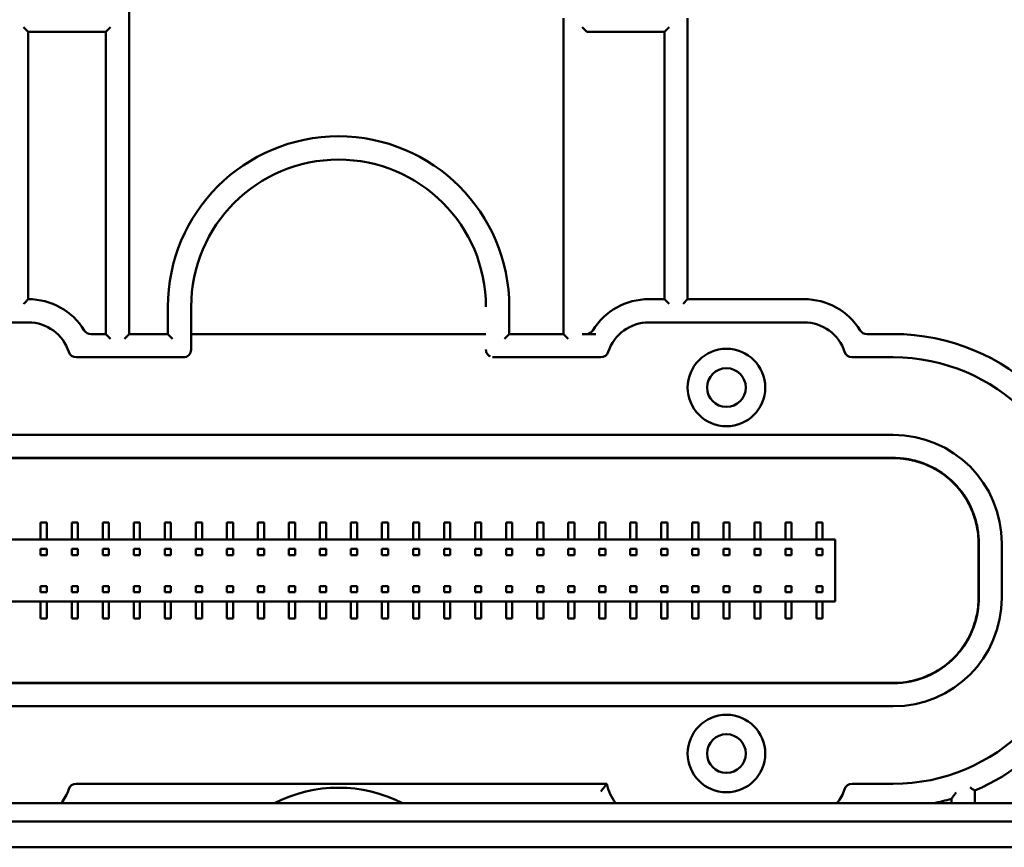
# Model space of a CAD drawing. Header units: millimetres. Extents: x 0 to 14369, y -869 to 2970.
# Tile 344 of 656: x 2019 to 2082, y 898 to 951. Entities that reach past the tile are written whole.
import ezdxf

# ---------------------------------------------------------------- set-up
doc = ezdxf.new("R2010")
doc.units = ezdxf.units.MM
doc.header["$LTSCALE"] = 10
doc.layers.add('Sichtbar (ISO)', color=7, linetype='Continuous', lineweight=50)

msp = doc.modelspace()

# ---------------------------------------------------------------- linework, layer by layer
at = {"layer": 'Sichtbar (ISO)'}
for p, q in [((2026.018, 931.135), (2026.018, 953.574)), ((2026.018, 953.574), (2026.018, 931.135)), ((2054.018, 951.503), (2054.018, 931.135)), ((2054.018, 931.135), (2054.018, 951.503)), ((2062.018, 933.385), (2062.018, 951.503)), ((2062.018, 951.503), (2062.018, 933.385)), ((2019.218, 950.924), (2019.518, 950.624)), ((2019.518, 933.385), (2019.518, 950.624)), ((2019.518, 950.624), (2019.518, 933.385)), ((2019.518, 950.624), (2024.518, 950.624)), ((2024.518, 950.624), (2024.818, 950.924)), ((2024.518, 950.624), (2024.518, 931.135)), ((2024.518, 931.135), (2024.518, 950.624)), ((2055.218, 950.924), (2055.518, 950.624)), ((2055.518, 950.624), (2060.518, 950.624)), ((2060.518, 950.624), (2060.818, 950.924)), ((2060.518, 950.624), (2060.518, 933.385)), ((2060.518, 933.385), (2060.518, 950.624)), ((2028.518, 932.885), (2028.518, 931.135)), ((2028.518, 931.135), (2028.518, 932.885)), ((2030.018, 930.135), (2030.018, 932.885)), ((2030.018, 932.885), (2030.018, 930.135)), ((2050.518, 931.135), (2050.518, 932.885)), ((2050.518, 932.885), (2050.518, 931.135)), ((2060.518, 933.385), (2059.518, 933.385)), ((2059.518, 933.385), (2060.518, 933.385)), ((2060.818, 933.085), (2060.518, 933.385)), ((2060.518, 933.385), (2060.818, 933.085)), ((2061.718, 933.085), (2062.018, 933.385)), ((2062.018, 933.385), (2061.718, 933.085)), ((2069.518, 933.385), (2062.018, 933.385)), ((2062.018, 933.385), (2069.518, 933.385)), ((2009.518, 931.885), (2019.518, 931.885)), ((2019.518, 931.885), (2009.518, 931.885)), ((2059.518, 931.885), (2069.518, 931.885)), ((2069.518, 931.885), (2059.518, 931.885)), ((2024.518, 931.135), (2023.557, 931.135)), ((2023.557, 931.135), (2024.518, 931.135)), ((2024.818, 930.835), (2024.518, 931.135)), ((2024.518, 931.135), (2024.818, 930.835)), ((2025.718, 930.835), (2026.018, 931.135)), ((2026.018, 931.135), (2025.718, 930.835)), ((2028.518, 931.135), (2026.018, 931.135)), ((2026.018, 931.135), (2028.518, 931.135)), ((2028.818, 930.835), (2028.518, 931.135)), ((2028.518, 931.135), (2028.818, 930.835)), ((2049.018, 931.135), (2030.018, 931.135)), ((2030.018, 931.135), (2049.018, 931.135)), ((2050.218, 930.835), (2050.518, 931.135)), ((2050.518, 931.135), (2050.218, 930.835)), ((2054.018, 931.135), (2050.518, 931.135)), ((2050.518, 931.135), (2054.018, 931.135)), ((2054.318, 930.835), (2054.018, 931.135)), ((2054.018, 931.135), (2054.318, 930.835)), ((2055.218, 931.135), (2056.103, 931.135)), ((2056.103, 931.135), (2055.218, 931.135)), ((2075.268, 931.135), (2073.557, 931.135)), ((2073.557, 931.135), (2075.268, 931.135)), ((2022.61, 929.635), (2029.518, 929.635)), ((2029.518, 929.635), (2022.61, 929.635)), ((2049.518, 929.635), (2056.425, 929.635)), ((2056.425, 929.635), (2049.518, 929.635)), ((2072.61, 929.635), (2075.268, 929.635)), ((2075.268, 929.635), (2072.61, 929.635)), ((2075.268, 924.635), (2003.767, 924.635)), ((2003.767, 924.635), (2075.268, 924.635)), ((2075.279, 923.147), (2003.756, 923.147)), ((2003.757, 923.147), (2075.279, 923.147)), ((2003.767, 923.135), (2075.268, 923.135)), ((2075.268, 923.135), (2003.767, 923.135)), ((2020.318, 918.985), (2020.718, 918.985)), ((2020.318, 917.885), (2020.318, 918.985)), ((2020.718, 918.985), (2020.718, 917.885)), ((2022.318, 918.985), (2022.718, 918.985)), ((2022.318, 917.885), (2022.318, 918.985)), ((2022.718, 918.985), (2022.718, 917.885)), ((2024.318, 918.985), (2024.718, 918.985)), ((2024.318, 917.885), (2024.318, 918.985)), ((2024.718, 918.985), (2024.718, 917.885)), ((2026.318, 918.985), (2026.718, 918.985)), ((2026.318, 917.885), (2026.318, 918.985)), ((2026.718, 918.985), (2026.718, 917.885)), ((2028.318, 918.985), (2028.718, 918.985)), ((2028.318, 917.885), (2028.318, 918.985)), ((2028.718, 918.985), (2028.718, 917.885)), ((2030.318, 918.985), (2030.718, 918.985)), ((2030.318, 917.885), (2030.318, 918.985)), ((2030.718, 918.985), (2030.718, 917.885)), ((2032.318, 918.985), (2032.718, 918.985)), ((2032.318, 917.885), (2032.318, 918.985)), ((2032.718, 918.985), (2032.718, 917.885)), ((2034.318, 918.985), (2034.718, 918.985)), ((2034.318, 917.885), (2034.318, 918.985)), ((2034.718, 918.985), (2034.718, 917.885)), ((2036.318, 918.985), (2036.718, 918.985)), ((2036.318, 917.885), (2036.318, 918.985)), ((2036.718, 918.985), (2036.718, 917.885)), ((2038.318, 918.985), (2038.718, 918.985)), ((2038.318, 917.885), (2038.318, 918.985)), ((2038.718, 918.985), (2038.718, 917.885)), ((2040.318, 918.985), (2040.718, 918.985)), ((2040.318, 917.885), (2040.318, 918.985)), ((2040.718, 918.985), (2040.718, 917.885)), ((2042.318, 918.985), (2042.718, 918.985)), ((2042.318, 917.885), (2042.318, 918.985)), ((2042.718, 918.985), (2042.718, 917.885)), ((2044.318, 918.985), (2044.718, 918.985)), ((2044.318, 917.885), (2044.318, 918.985)), ((2044.718, 918.985), (2044.718, 917.885)), ((2046.318, 918.985), (2046.718, 918.985)), ((2046.318, 917.885), (2046.318, 918.985)), ((2046.718, 918.985), (2046.718, 917.885)), ((2048.318, 918.985), (2048.718, 918.985)), ((2048.318, 917.885), (2048.318, 918.985)), ((2048.718, 918.985), (2048.718, 917.885)), ((2050.318, 918.985), (2050.718, 918.985)), ((2050.318, 917.885), (2050.318, 918.985)), ((2050.718, 918.985), (2050.718, 917.885)), ((2052.318, 918.985), (2052.718, 918.985)), ((2052.318, 917.885), (2052.318, 918.985)), ((2052.718, 918.985), (2052.718, 917.885)), ((2054.318, 918.985), (2054.718, 918.985)), ((2054.318, 917.885), (2054.318, 918.985)), ((2054.718, 918.985), (2054.718, 917.885)), ((2056.318, 918.985), (2056.718, 918.985)), ((2056.318, 917.885), (2056.318, 918.985)), ((2056.718, 918.985), (2056.718, 917.885)), ((2058.318, 918.985), (2058.718, 918.985)), ((2058.318, 917.885), (2058.318, 918.985)), ((2058.718, 918.985), (2058.718, 917.885)), ((2060.318, 918.985), (2060.718, 918.985)), ((2060.318, 917.885), (2060.318, 918.985)), ((2060.718, 918.985), (2060.718, 917.885)), ((2062.318, 918.985), (2062.718, 918.985)), ((2062.318, 917.885), (2062.318, 918.985)), ((2062.718, 918.985), (2062.718, 917.885)), ((2064.318, 918.985), (2064.718, 918.985)), ((2064.318, 917.885), (2064.318, 918.985)), ((2064.718, 918.985), (2064.718, 917.885)), ((2066.318, 918.985), (2066.718, 918.985)), ((2066.318, 917.885), (2066.318, 918.985)), ((2066.718, 918.985), (2066.718, 917.885)), ((2068.318, 918.985), (2068.718, 918.985)), ((2068.318, 917.885), (2068.318, 918.985)), ((2068.718, 918.985), (2068.718, 917.885)), ((2070.318, 918.985), (2070.718, 918.985)), ((2070.318, 917.885), (2070.318, 918.985)), ((2070.718, 918.985), (2070.718, 917.885)), ((2071.518, 917.885), (2007.518, 917.885)), ((2071.518, 913.885), (2071.518, 917.885)), ((2080.768, 914.134), (2080.768, 917.635)), ((2080.768, 917.635), (2080.768, 914.134)), ((2080.78, 917.647), (2080.78, 914.122)), ((2082.267, 914.134), (2082.267, 917.636)), ((2082.267, 917.636), (2082.267, 914.134)), ((2020.718, 917.282), (2020.318, 917.282)), ((2020.318, 917.282), (2020.318, 916.882)), ((2020.718, 916.882), (2020.718, 917.282)), ((2022.718, 917.282), (2022.318, 917.282)), ((2022.318, 917.282), (2022.318, 916.882)), ((2022.718, 916.882), (2022.718, 917.282)), ((2024.718, 917.282), (2024.318, 917.282)), ((2024.318, 917.282), (2024.318, 916.882)), ((2024.718, 916.882), (2024.718, 917.282)), ((2026.718, 917.282), (2026.318, 917.282)), ((2026.318, 917.282), (2026.318, 916.882)), ((2026.718, 916.882), (2026.718, 917.282)), ((2028.718, 917.282), (2028.318, 917.282)), ((2028.318, 917.282), (2028.318, 916.882)), ((2028.718, 916.882), (2028.718, 917.282)), ((2030.718, 917.282), (2030.318, 917.282)), ((2030.318, 917.282), (2030.318, 916.882)), ((2030.718, 916.882), (2030.718, 917.282)), ((2032.718, 917.282), (2032.318, 917.282)), ((2032.318, 917.282), (2032.318, 916.882)), ((2032.718, 916.882), (2032.718, 917.282)), ((2034.718, 917.282), (2034.318, 917.282)), ((2034.318, 917.282), (2034.318, 916.882)), ((2034.718, 916.882), (2034.718, 917.282)), ((2036.718, 917.282), (2036.318, 917.282)), ((2036.318, 917.282), (2036.318, 916.882)), ((2036.718, 916.882), (2036.718, 917.282)), ((2038.718, 917.282), (2038.318, 917.282)), ((2038.318, 917.282), (2038.318, 916.882)), ((2038.718, 916.882), (2038.718, 917.282)), ((2040.718, 917.282), (2040.318, 917.282)), ((2040.318, 917.282), (2040.318, 916.882)), ((2040.718, 916.882), (2040.718, 917.282)), ((2042.718, 917.282), (2042.318, 917.282)), ((2042.318, 917.282), (2042.318, 916.882)), ((2042.718, 916.882), (2042.718, 917.282)), ((2044.718, 917.282), (2044.318, 917.282)), ((2044.318, 917.282), (2044.318, 916.882)), ((2044.718, 916.882), (2044.718, 917.282)), ((2046.718, 917.282), (2046.318, 917.282)), ((2046.318, 917.282), (2046.318, 916.882)), ((2046.718, 916.882), (2046.718, 917.282)), ((2048.718, 917.282), (2048.318, 917.282)), ((2048.318, 917.282), (2048.318, 916.882)), ((2048.718, 916.882), (2048.718, 917.282)), ((2050.718, 917.282), (2050.318, 917.282)), ((2050.318, 917.282), (2050.318, 916.882)), ((2050.718, 916.882), (2050.718, 917.282)), ((2052.718, 917.282), (2052.318, 917.282)), ((2052.318, 917.282), (2052.318, 916.882)), ((2052.718, 916.882), (2052.718, 917.282)), ((2054.718, 917.282), (2054.318, 917.282)), ((2054.318, 917.282), (2054.318, 916.882)), ((2054.718, 916.882), (2054.718, 917.282)), ((2056.718, 917.282), (2056.318, 917.282)), ((2056.318, 917.282), (2056.318, 916.882)), ((2056.718, 916.882), (2056.718, 917.282)), ((2058.718, 917.282), (2058.318, 917.282)), ((2058.318, 917.282), (2058.318, 916.882)), ((2058.718, 916.882), (2058.718, 917.282)), ((2060.718, 917.282), (2060.318, 917.282)), ((2060.318, 917.282), (2060.318, 916.882)), ((2060.318, 917.282), (2060.718, 917.282)), ((2060.318, 916.882), (2060.318, 917.282)), ((2060.718, 916.882), (2060.718, 917.282)), ((2060.718, 917.282), (2060.718, 916.882)), ((2062.318, 917.282), (2062.718, 917.282)), ((2062.318, 916.882), (2062.318, 917.282)), ((2062.718, 917.282), (2062.718, 916.882)), ((2064.318, 917.282), (2064.718, 917.282)), ((2064.318, 916.882), (2064.318, 917.282)), ((2064.718, 917.282), (2064.718, 916.882)), ((2066.318, 917.282), (2066.718, 917.282)), ((2066.318, 916.882), (2066.318, 917.282)), ((2066.718, 917.282), (2066.718, 916.882)), ((2068.318, 917.282), (2068.718, 917.282)), ((2068.318, 916.882), (2068.318, 917.282)), ((2068.318, 917.282), (2068.718, 917.282)), ((2068.318, 916.882), (2068.318, 917.282)), ((2068.718, 917.282), (2068.718, 916.882)), ((2068.718, 917.282), (2068.718, 916.882)), ((2070.318, 917.282), (2070.718, 917.282)), ((2070.318, 916.882), (2070.318, 917.282)), ((2070.318, 917.282), (2070.718, 917.282)), ((2070.318, 916.882), (2070.318, 917.282)), ((2070.718, 917.282), (2070.718, 916.882)), ((2070.718, 917.282), (2070.718, 916.882)), ((2020.318, 916.882), (2020.718, 916.882)), ((2022.318, 916.882), (2022.718, 916.882)), ((2024.318, 916.882), (2024.718, 916.882)), ((2026.318, 916.882), (2026.718, 916.882)), ((2028.318, 916.882), (2028.718, 916.882)), ((2030.318, 916.882), (2030.718, 916.882)), ((2032.318, 916.882), (2032.718, 916.882)), ((2034.318, 916.882), (2034.718, 916.882)), ((2036.318, 916.882), (2036.718, 916.882)), ((2038.318, 916.882), (2038.718, 916.882)), ((2040.318, 916.882), (2040.718, 916.882)), ((2042.318, 916.882), (2042.718, 916.882)), ((2044.318, 916.882), (2044.718, 916.882)), ((2046.318, 916.882), (2046.718, 916.882)), ((2048.318, 916.882), (2048.718, 916.882)), ((2050.318, 916.882), (2050.718, 916.882)), ((2052.318, 916.882), (2052.718, 916.882)), ((2054.318, 916.882), (2054.718, 916.882)), ((2056.318, 916.882), (2056.718, 916.882)), ((2058.318, 916.882), (2058.718, 916.882)), ((2060.318, 916.882), (2060.718, 916.882)), ((2060.718, 916.882), (2060.318, 916.882)), ((2062.718, 916.882), (2062.318, 916.882)), ((2064.718, 916.882), (2064.318, 916.882)), ((2066.718, 916.882), (2066.318, 916.882)), ((2068.718, 916.882), (2068.318, 916.882)), ((2068.718, 916.882), (2068.318, 916.882)), ((2070.718, 916.882), (2070.318, 916.882)), ((2070.718, 916.882), (2070.318, 916.882)), ((2020.318, 914.887), (2020.318, 914.487)), ((2020.718, 914.887), (2020.318, 914.887)), ((2020.318, 914.487), (2020.718, 914.487)), ((2020.718, 914.487), (2020.718, 914.887)), ((2022.318, 914.887), (2022.318, 914.487)), ((2022.718, 914.887), (2022.318, 914.887)), ((2022.318, 914.487), (2022.718, 914.487)), ((2022.718, 914.487), (2022.718, 914.887)), ((2024.318, 914.887), (2024.318, 914.487)), ((2024.718, 914.887), (2024.318, 914.887)), ((2024.318, 914.487), (2024.718, 914.487)), ((2024.718, 914.487), (2024.718, 914.887)), ((2026.318, 914.887), (2026.318, 914.487)), ((2026.718, 914.887), (2026.318, 914.887)), ((2026.318, 914.487), (2026.718, 914.487)), ((2026.718, 914.487), (2026.718, 914.887)), ((2028.318, 914.887), (2028.318, 914.487)), ((2028.718, 914.887), (2028.318, 914.887)), ((2028.318, 914.487), (2028.718, 914.487)), ((2028.718, 914.487), (2028.718, 914.887)), ((2030.318, 914.887), (2030.318, 914.487)), ((2030.718, 914.887), (2030.318, 914.887)), ((2030.318, 914.487), (2030.718, 914.487)), ((2030.718, 914.487), (2030.718, 914.887)), ((2032.318, 914.887), (2032.318, 914.487)), ((2032.718, 914.887), (2032.318, 914.887)), ((2032.318, 914.487), (2032.718, 914.487)), ((2032.718, 914.487), (2032.718, 914.887)), ((2034.318, 914.887), (2034.318, 914.487)), ((2034.718, 914.887), (2034.318, 914.887)), ((2034.318, 914.487), (2034.718, 914.487)), ((2034.718, 914.487), (2034.718, 914.887)), ((2036.318, 914.887), (2036.318, 914.487)), ((2036.718, 914.887), (2036.318, 914.887)), ((2036.318, 914.487), (2036.718, 914.487)), ((2036.718, 914.487), (2036.718, 914.887)), ((2038.318, 914.887), (2038.318, 914.487)), ((2038.718, 914.887), (2038.318, 914.887)), ((2038.318, 914.487), (2038.718, 914.487)), ((2038.718, 914.487), (2038.718, 914.887)), ((2040.318, 914.887), (2040.318, 914.487)), ((2040.718, 914.887), (2040.318, 914.887)), ((2040.318, 914.487), (2040.718, 914.487)), ((2040.718, 914.487), (2040.718, 914.887)), ((2042.318, 914.887), (2042.318, 914.487)), ((2042.718, 914.887), (2042.318, 914.887)), ((2042.318, 914.487), (2042.718, 914.487)), ((2042.718, 914.487), (2042.718, 914.887)), ((2044.318, 914.887), (2044.318, 914.487)), ((2044.718, 914.887), (2044.318, 914.887)), ((2044.318, 914.487), (2044.718, 914.487)), ((2044.718, 914.487), (2044.718, 914.887)), ((2046.318, 914.887), (2046.318, 914.487)), ((2046.718, 914.887), (2046.318, 914.887)), ((2046.318, 914.487), (2046.718, 914.487)), ((2046.718, 914.487), (2046.718, 914.887)), ((2048.318, 914.887), (2048.318, 914.487)), ((2048.718, 914.887), (2048.318, 914.887)), ((2048.318, 914.487), (2048.718, 914.487)), ((2048.718, 914.487), (2048.718, 914.887)), ((2050.318, 914.887), (2050.318, 914.487)), ((2050.718, 914.887), (2050.318, 914.887)), ((2050.318, 914.487), (2050.718, 914.487)), ((2050.718, 914.487), (2050.718, 914.887)), ((2052.318, 914.887), (2052.318, 914.487)), ((2052.718, 914.887), (2052.318, 914.887)), ((2052.318, 914.487), (2052.718, 914.487)), ((2052.718, 914.487), (2052.718, 914.887)), ((2054.318, 914.887), (2054.318, 914.487)), ((2054.718, 914.887), (2054.318, 914.887)), ((2054.318, 914.487), (2054.718, 914.487)), ((2054.718, 914.487), (2054.718, 914.887)), ((2056.318, 914.887), (2056.318, 914.487)), ((2056.718, 914.887), (2056.318, 914.887)), ((2056.318, 914.487), (2056.718, 914.487)), ((2056.718, 914.487), (2056.718, 914.887)), ((2058.318, 914.887), (2058.318, 914.487)), ((2058.718, 914.887), (2058.318, 914.887)), ((2058.318, 914.487), (2058.718, 914.487)), ((2058.718, 914.487), (2058.718, 914.887)), ((2060.318, 914.887), (2060.318, 914.487)), ((2060.718, 914.887), (2060.318, 914.887)), ((2060.318, 914.487), (2060.318, 914.887)), ((2060.318, 914.887), (2060.718, 914.887)), ((2060.318, 914.487), (2060.718, 914.487)), ((2060.718, 914.487), (2060.318, 914.487)), ((2060.718, 914.487), (2060.718, 914.887)), ((2060.718, 914.887), (2060.718, 914.487)), ((2062.318, 914.487), (2062.318, 914.887)), ((2062.318, 914.887), (2062.718, 914.887)), ((2062.718, 914.487), (2062.318, 914.487)), ((2062.718, 914.887), (2062.718, 914.487)), ((2064.318, 914.487), (2064.318, 914.887)), ((2064.318, 914.887), (2064.718, 914.887)), ((2064.718, 914.487), (2064.318, 914.487)), ((2064.718, 914.887), (2064.718, 914.487)), ((2066.318, 914.487), (2066.318, 914.887)), ((2066.318, 914.887), (2066.718, 914.887)), ((2066.718, 914.487), (2066.318, 914.487)), ((2066.718, 914.887), (2066.718, 914.487)), ((2068.318, 914.487), (2068.318, 914.887)), ((2068.318, 914.887), (2068.718, 914.887)), ((2068.318, 914.487), (2068.318, 914.887)), ((2068.318, 914.887), (2068.718, 914.887)), ((2068.718, 914.487), (2068.318, 914.487)), ((2068.718, 914.487), (2068.318, 914.487)), ((2068.718, 914.887), (2068.718, 914.487)), ((2068.718, 914.887), (2068.718, 914.487)), ((2070.318, 914.487), (2070.318, 914.887)), ((2070.318, 914.887), (2070.718, 914.887)), ((2070.318, 914.487), (2070.318, 914.887)), ((2070.318, 914.887), (2070.718, 914.887)), ((2070.718, 914.487), (2070.318, 914.487)), ((2070.718, 914.487), (2070.318, 914.487)), ((2070.718, 914.887), (2070.718, 914.487)), ((2070.718, 914.887), (2070.718, 914.487)), ((2007.518, 913.885), (2071.518, 913.885)), ((2020.318, 912.785), (2020.318, 913.885)), ((2020.718, 913.885), (2020.718, 912.785)), ((2022.318, 912.785), (2022.318, 913.885)), ((2022.718, 913.885), (2022.718, 912.785)), ((2024.318, 912.785), (2024.318, 913.885)), ((2024.718, 913.885), (2024.718, 912.785)), ((2026.318, 912.785), (2026.318, 913.885)), ((2026.718, 913.885), (2026.718, 912.785)), ((2028.318, 912.785), (2028.318, 913.885)), ((2028.718, 913.885), (2028.718, 912.785)), ((2030.318, 912.785), (2030.318, 913.885)), ((2030.718, 913.885), (2030.718, 912.785)), ((2032.318, 912.785), (2032.318, 913.885)), ((2032.718, 913.885), (2032.718, 912.785)), ((2034.318, 912.785), (2034.318, 913.885)), ((2034.718, 913.885), (2034.718, 912.785)), ((2036.318, 912.785), (2036.318, 913.885)), ((2036.718, 913.885), (2036.718, 912.785)), ((2038.318, 912.785), (2038.318, 913.885)), ((2038.718, 913.885), (2038.718, 912.785)), ((2040.318, 912.785), (2040.318, 913.885)), ((2040.718, 913.885), (2040.718, 912.785)), ((2042.318, 912.785), (2042.318, 913.885)), ((2042.718, 913.885), (2042.718, 912.785)), ((2044.318, 912.785), (2044.318, 913.885)), ((2044.718, 913.885), (2044.718, 912.785)), ((2046.318, 912.785), (2046.318, 913.885)), ((2046.718, 913.885), (2046.718, 912.785)), ((2048.318, 912.785), (2048.318, 913.885)), ((2048.718, 913.885), (2048.718, 912.785)), ((2050.318, 912.785), (2050.318, 913.885)), ((2050.718, 913.885), (2050.718, 912.785)), ((2052.318, 912.785), (2052.318, 913.885)), ((2052.718, 913.885), (2052.718, 912.785)), ((2054.318, 912.785), (2054.318, 913.885)), ((2054.718, 913.885), (2054.718, 912.785)), ((2056.318, 912.785), (2056.318, 913.885)), ((2056.718, 913.885), (2056.718, 912.785)), ((2058.318, 912.785), (2058.318, 913.885)), ((2058.718, 913.885), (2058.718, 912.785)), ((2060.318, 912.785), (2060.318, 913.885)), ((2060.718, 913.885), (2060.718, 912.785)), ((2062.318, 912.785), (2062.318, 913.885)), ((2062.718, 913.885), (2062.718, 912.785)), ((2064.318, 912.785), (2064.318, 913.885)), ((2064.718, 913.885), (2064.718, 912.785)), ((2066.318, 912.785), (2066.318, 913.885)), ((2066.718, 913.885), (2066.718, 912.785)), ((2068.318, 912.785), (2068.318, 913.885)), ((2068.718, 913.885), (2068.718, 912.785)), ((2070.318, 912.785), (2070.318, 913.885)), ((2070.718, 913.885), (2070.718, 912.785)), ((2080.78, 914.122), (2080.78, 914.122)), ((2020.718, 912.785), (2020.318, 912.785)), ((2022.718, 912.785), (2022.318, 912.785)), ((2024.718, 912.785), (2024.318, 912.785)), ((2026.718, 912.785), (2026.318, 912.785)), ((2028.718, 912.785), (2028.318, 912.785)), ((2030.718, 912.785), (2030.318, 912.785)), ((2032.718, 912.785), (2032.318, 912.785)), ((2034.718, 912.785), (2034.318, 912.785)), ((2036.718, 912.785), (2036.318, 912.785)), ((2038.718, 912.785), (2038.318, 912.785)), ((2040.718, 912.785), (2040.318, 912.785)), ((2042.718, 912.785), (2042.318, 912.785)), ((2044.718, 912.785), (2044.318, 912.785)), ((2046.718, 912.785), (2046.318, 912.785)), ((2048.718, 912.785), (2048.318, 912.785)), ((2050.718, 912.785), (2050.318, 912.785)), ((2052.718, 912.785), (2052.318, 912.785)), ((2054.718, 912.785), (2054.318, 912.785)), ((2056.718, 912.785), (2056.318, 912.785)), ((2058.718, 912.785), (2058.318, 912.785)), ((2060.718, 912.785), (2060.318, 912.785)), ((2062.718, 912.785), (2062.318, 912.785)), ((2064.718, 912.785), (2064.318, 912.785)), ((2066.718, 912.785), (2066.318, 912.785)), ((2068.718, 912.785), (2068.318, 912.785)), ((2070.718, 912.785), (2070.318, 912.785)), ((2003.756, 908.622), (2075.279, 908.622)), ((2075.279, 908.622), (2003.757, 908.622)), ((2003.767, 908.635), (2075.268, 908.635)), ((2075.268, 908.635), (2003.767, 908.635)), ((2003.767, 907.135), (2075.268, 907.135)), ((2075.268, 907.135), (2003.767, 907.135)), ((2056.814, 902.135), (2022.61, 902.135)), ((2022.61, 902.135), (2056.814, 902.135)), ((2075.268, 902.135), (2072.61, 902.135)), ((2072.61, 902.135), (2075.268, 902.135)), ((2079.018, 901.166), (2079.018, 900.885)), ((2079.018, 900.885), (2079.018, 901.166)), ((2080.518, 900.885), (2080.518, 901.697)), ((2080.518, 901.697), (2080.518, 900.885)), ((2104.534, 900.885), (1991.667, 900.885)), ((2044.518, 900.935), (2044.518, 900.885)), ((2044.518, 900.885), (2044.518, 900.935)), ((1991.067, 899.698), (2105.244, 899.698)), ((1990.979, 898.039), (2039.518, 898.039)), ((2039.518, 898.039), (2105.244, 898.039))]:
    msp.add_line(p, q, dxfattribs=at)
for centre, radius in [((2064.518, 927.685), 2.5), ((2064.518, 927.685), 2.5), ((2064.518, 927.685), 2.5), ((2064.518, 927.685), 1.25), ((2064.518, 904.085), 2.5), ((2064.518, 904.085), 2.5), ((2064.518, 904.085), 2.5), ((2064.518, 904.085), 1.25)]:
    msp.add_circle(centre, radius, dxfattribs=at)
for centre, radius, start, end in [((2039.518, 932.885), 11, 0, 180), ((2039.518, 932.885), 11, 0, 180), ((2039.518, 932.885), 9.5, 0, 180), ((2039.518, 932.885), 9.5, 0, 180), ((2019.518, 929.135), 4.25, 31.75686, 90), ((2019.518, 929.135), 4.25, 31.75686, 90), ((2059.518, 929.135), 4.25, 90, 148.24314), ((2059.518, 929.135), 4.25, 90, 148.24314), ((2069.518, 929.135), 4.25, 31.75686, 90), ((2069.518, 929.135), 4.25, 31.75686, 90), ((2019.518, 929.135), 2.75, 17.92021, 90), ((2019.518, 929.135), 2.75, 17.92021, 90), ((2059.518, 929.135), 2.75, 90, 162.07979), ((2059.518, 929.135), 2.75, 90, 162.07979), ((2069.518, 929.135), 2.75, 17.92021, 90), ((2069.518, 929.135), 2.75, 17.92021, 90), ((2023.557, 931.635), 0.5, 211.75686, 270), ((2023.557, 931.635), 0.5, 211.75686, 270), ((2055.479, 931.635), 0.5, 274.45908, 328.24314), ((2055.479, 931.635), 0.5, 274.45908, 328.24314), ((2073.557, 931.635), 0.5, 211.75686, 270), ((2073.557, 931.635), 0.5, 211.75686, 270), ((2075.268, 917.635), 13.5, 1.30376, 90), ((2075.268, 917.635), 13.5, 1.30376, 90), ((2022.61, 930.135), 0.5, 197.92021, 270), ((2022.61, 930.135), 0.5, 197.92021, 270), ((2056.425, 930.135), 0.5, 270, 342.07979), ((2056.425, 930.135), 0.5, 270, 342.07979), ((2072.61, 930.135), 0.5, 197.92021, 270), ((2072.61, 930.135), 0.5, 197.92021, 270), ((2075.268, 917.635), 12, 0, 90), ((2075.268, 917.635), 12, 0, 90), ((2075.268, 914.135), 12, 270, 0), ((2075.268, 914.135), 12, 270, 0), ((2075.268, 914.135), 13.5, 292.88538, 0), ((2075.268, 914.135), 13.5, 292.88538, 0), ((2019.518, 902.635), 2.75, 320.4788, 342.07979), ((2019.518, 902.635), 2.75, 320.4788, 342.07979), ((2022.61, 901.635), 0.5, 90, 162.07979), ((2022.61, 901.635), 0.5, 90, 162.07979), ((2039.518, 892.885), 9, 62.73396, 117.26604), ((2039.518, 892.885), 9, 62.73396, 117.26604), ((2059.518, 902.635), 2.75, 190.47568, 219.5212), ((2059.518, 902.635), 2.75, 190.47568, 219.5212), ((2069.518, 902.635), 2.75, 320.4788, 342.07979), ((2069.518, 902.635), 2.75, 320.4788, 342.07979), ((2072.61, 901.635), 0.5, 90, 162.07979), ((2072.61, 901.635), 0.5, 90, 162.07979), ((2075.268, 914.135), 13.5, 281.04366, 286.12762), ((2075.268, 914.135), 13.5, 281.04366, 286.12762)]:
    msp.add_arc(centre, radius, start, end, dxfattribs=at)
for centre, major_axis, ratio, start_param, end_param in [((2029.518, 930.135), (-0.001, -0.5), 0.99997, 0.001151, 1.57173), ((2029.518, 930.135), (0.001, 0.5), 0.999968, 3.142785, 4.713359), ((2075.266, 917.634), (-4.951, -4.951), 0.999695, 2.356347, 3.926839), ((2075.266, 917.634), (-4.951, -4.951), 0.999695, 2.356347, 3.926839), ((2075.266, 914.136), (-4.951, 4.951), 0.999695, 2.356347, 3.926839), ((2075.266, 914.136), (-4.951, 4.951), 0.999695, 2.356347, 3.926839)]:
    msp.add_ellipse(centre, major_axis=major_axis, ratio=ratio, start_param=start_param, end_param=end_param, dxfattribs=at)
for points, knots in [([(2019.518, 933.385), (2019.518, 933.385), (2019.514, 933.381), (2019.498, 933.365), (2019.485, 933.352), (2019.45, 933.316), (2019.425, 933.291), (2019.372, 933.237), (2019.344, 933.207), (2019.283, 933.144), (2019.252, 933.11), (2019.219, 933.075), (2019.219, 933.074), (2019.218, 933.073)], [-0.05798254, -0.05798254, -0.05798254, -0.05798254, -0.04948043, -0.04948043, -0.03979266, -0.03979266, -0.0269025, -0.0269025, -0.01387273, -0.01387273, 0, 0, 0.0003591, 0.0003591, 0.0003591, 0.0003591]), ([(2019.218, 933.073), (2019.219, 933.074), (2019.219, 933.075), (2019.252, 933.11), (2019.283, 933.144), (2019.344, 933.207), (2019.372, 933.237), (2019.425, 933.291), (2019.45, 933.316), (2019.485, 933.352), (2019.498, 933.365), (2019.514, 933.381), (2019.518, 933.385), (2019.518, 933.385)], [-0.0003591, -0.0003591, -0.0003591, -0.0003591, 0, 0, 0.01387273, 0.01387273, 0.0269025, 0.0269025, 0.03979266, 0.03979266, 0.04948043, 0.04948043, 0.05798254, 0.05798254, 0.05798254, 0.05798254]), ([(2049.297, 929.686), (2049.246, 929.711), (2049.198, 929.746), (2049.12, 929.827), (2049.087, 929.875), (2049.042, 929.973), (2049.027, 930.025), (2049.019, 930.096), (2049.018, 930.115), (2049.018, 930.134)], [0, 0, 0, 0, 0.01803462, 0.01803462, 0.03528088, 0.03528088, 0.05109963, 0.05109963, 0.05675982, 0.05675982, 0.05675982, 0.05675982]), ([(2049.297, 929.686), (2049.246, 929.711), (2049.199, 929.745), (2049.12, 929.826), (2049.087, 929.874), (2049.042, 929.972), (2049.027, 930.024), (2049.019, 930.096), (2049.018, 930.115), (2049.018, 930.134)], [0.00014683, 0.00014683, 0.00014683, 0.00014683, 0.0180462, 0.0180462, 0.03530352, 0.03530352, 0.05112372, 0.05112372, 0.05690513, 0.05690513, 0.05690513, 0.05690513]), ([(2080.768, 917.635), (2080.768, 917.828), (2080.757, 918.023), (2080.693, 918.629), (2080.602, 919.039), (2080.329, 919.826), (2080.148, 920.205), (2079.709, 920.904), (2079.453, 921.225), (2078.895, 921.788), (2078.577, 922.047), (2077.882, 922.491), (2077.505, 922.676), (2076.721, 922.956), (2076.312, 923.05), (2075.69, 923.122), (2075.478, 923.134), (2075.268, 923.135)], [-2.8408259, -2.8408259, -2.8408259, -2.8408259, -2.7842493, -2.7842493, -2.6652324, -2.6652324, -2.5462155, -2.5462155, -2.4271986, -2.4271986, -2.3082803, -2.3082803, -2.1893619, -2.1893619, -2.0704436, -2.0704436, -2.0089077, -2.0089077, -2.0089077, -2.0089077]), ([(2075.269, 923.135), (2075.462, 923.134), (2075.657, 923.124), (2076.261, 923.06), (2076.671, 922.969), (2077.459, 922.696), (2077.838, 922.515), (2078.537, 922.077), (2078.858, 921.82), (2079.421, 921.262), (2079.68, 920.944), (2080.124, 920.249), (2080.309, 919.872), (2080.589, 919.088), (2080.683, 918.679), (2080.756, 918.057), (2080.768, 917.845), (2080.768, 917.635)], [-2.3258748, -2.3258748, -2.3258748, -2.3258748, -2.2693864, -2.2693864, -2.1503695, -2.1503695, -2.0313526, -2.0313526, -1.9123357, -1.9123357, -1.7934173, -1.7934173, -1.674499, -1.674499, -1.5555806, -1.5555806, -1.493991, -1.493991, -1.493991, -1.493991]), ([(2080.78, 917.647), (2080.779, 918.225), (2080.683, 918.801), (2080.504, 919.348), (2080.325, 919.895), (2080.062, 920.414), (2079.725, 920.882), (2079.558, 921.114), (2079.372, 921.334), (2079.169, 921.536), (2078.964, 921.741), (2078.742, 921.929), (2078.506, 922.098), (2078.039, 922.434), (2077.52, 922.695), (2076.974, 922.874), (2076.428, 923.052), (2075.853, 923.146), (2075.279, 923.147)], [0.0000034, 0.0000034, 0.0000034, 0.0000034, 0.2, 0.2, 0.2, 0.4, 0.4, 0.4, 0.4993949, 0.4993949, 0.4993949, 0.6, 0.6, 0.6, 0.8, 0.8, 0.8, 1, 1, 1, 1]), ([(2075.279, 923.147), (2075.652, 923.147), (2076.024, 923.109), (2076.756, 922.959), (2077.114, 922.846), (2078.142, 922.404), (2078.711, 921.994), (2079.626, 921.079), (2080.036, 920.509), (2080.479, 919.482), (2080.591, 919.125), (2080.742, 918.391), (2080.78, 918.019), (2080.78, 917.647)], [0.0000067, 0.0000067, 0.0000067, 0.0000067, 0.1119161, 0.1119161, 0.2239905, 0.2239905, 0.446727, 0.446727, 0.669528, 0.669528, 0.781631, 0.781631, 0.8939165, 0.8939165, 0.8939165, 0.8939165]), ([(2075.268, 908.635), (2075.478, 908.635), (2075.69, 908.647), (2076.312, 908.719), (2076.721, 908.814), (2077.505, 909.093), (2077.882, 909.278), (2078.577, 909.722), (2078.895, 909.981), (2079.453, 910.544), (2079.709, 910.865), (2080.148, 911.564), (2080.329, 911.943), (2080.602, 912.731), (2080.693, 913.141), (2080.757, 913.746), (2080.768, 913.941), (2080.768, 914.134)], [-2.3414325, -2.3414325, -2.3414325, -2.3414325, -2.2798967, -2.2798967, -2.1609783, -2.1609783, -2.04206, -2.04206, -1.9231416, -1.9231416, -1.8041247, -1.8041247, -1.6851078, -1.6851078, -1.5660909, -1.5660909, -1.5095143, -1.5095143, -1.5095143, -1.5095143]), ([(2080.768, 914.134), (2080.768, 913.941), (2080.757, 913.746), (2080.693, 913.141), (2080.602, 912.731), (2080.329, 911.943), (2080.148, 911.564), (2079.709, 910.865), (2079.453, 910.544), (2078.895, 909.981), (2078.577, 909.722), (2077.882, 909.278), (2077.505, 909.093), (2076.721, 908.814), (2076.312, 908.719), (2075.69, 908.647), (2075.479, 908.635), (2075.269, 908.635)], [1.5069106, 1.5069106, 1.5069106, 1.5069106, 1.5634897, 1.5634897, 1.6825066, 1.6825066, 1.8015235, 1.8015235, 1.9205404, 1.9205404, 2.0394588, 2.0394588, 2.1583771, 2.1583771, 2.2772955, 2.2772955, 2.3387946, 2.3387946, 2.3387946, 2.3387946]), ([(2075.279, 908.622), (2075.653, 908.622), (2076.027, 908.66), (2076.761, 908.812), (2077.12, 908.925), (2078.146, 909.369), (2078.715, 909.778), (2079.629, 910.694), (2080.038, 911.263), (2080.48, 912.29), (2080.592, 912.647), (2080.742, 913.378), (2080.78, 913.749), (2080.78, 914.122)], [-0.895123, -0.895123, -0.895123, -0.895123, -0.782272, -0.782272, -0.669242, -0.669242, -0.4460262, -0.4460262, -0.2235471, -0.2235471, -0.1116902, -0.1116902, -0.0000071, -0.0000071, -0.0000071, -0.0000071]), ([(2080.78, 914.122), (2080.78, 913.545), (2080.684, 912.97), (2080.505, 912.424), (2080.326, 911.877), (2080.063, 911.357), (2079.727, 910.89), (2079.559, 910.657), (2079.373, 910.436), (2079.169, 910.233), (2078.965, 910.029), (2078.745, 909.842), (2078.511, 909.674), (2078.044, 909.338), (2077.524, 909.076), (2076.977, 908.897), (2076.43, 908.718), (2075.855, 908.622), (2075.279, 908.622)], [0, 0, 0, 0, 0.2, 0.2, 0.2, 0.4, 0.4, 0.4, 0.499929, 0.499929, 0.499929, 0.6, 0.6, 0.6, 0.8, 0.8, 0.8, 1, 1, 1, 1]), ([(2056.814, 902.135), (2056.814, 902.135), (2056.81, 902.13), (2056.792, 902.109), (2056.775, 902.089), (2056.728, 902.03), (2056.695, 901.99), (2056.625, 901.9), (2056.587, 901.851), (2056.508, 901.748), (2056.468, 901.693), (2056.427, 901.637), (2056.426, 901.636), (2056.425, 901.635)], [0.09341858, 0.09341858, 0.09341858, 0.09341858, 0.10621496, 0.10621496, 0.12403636, 0.12403636, 0.14611715, 0.14611715, 0.16768171, 0.16768171, 0.18977528, 0.18977528, 0.19019595, 0.19019595, 0.19019595, 0.19019595]), ([(2056.425, 901.635), (2056.426, 901.636), (2056.427, 901.637), (2056.468, 901.693), (2056.508, 901.748), (2056.587, 901.851), (2056.625, 901.9), (2056.695, 901.99), (2056.728, 902.03), (2056.775, 902.089), (2056.792, 902.109), (2056.81, 902.13), (2056.814, 902.135), (2056.814, 902.135)], [-0.19019585, -0.19019585, -0.19019585, -0.19019585, -0.18977528, -0.18977528, -0.16768171, -0.16768171, -0.14611715, -0.14611715, -0.12403636, -0.12403636, -0.10621496, -0.10621496, -0.09341858, -0.09341858, -0.09341858, -0.09341858]), ([(2080.218, 901.898), (2080.219, 901.897), (2080.219, 901.897), (2080.246, 901.879), (2080.272, 901.861), (2080.322, 901.828), (2080.346, 901.811), (2080.401, 901.775), (2080.43, 901.756), (2080.474, 901.726), (2080.491, 901.715), (2080.512, 901.701), (2080.518, 901.697), (2080.518, 901.697)], [-0.10422954, -0.10422954, -0.10422954, -0.10422954, -0.10393415, -0.10393415, -0.09454869, -0.09454869, -0.08536245, -0.08536245, -0.07263392, -0.07263392, -0.06188394, -0.06188394, -0.05196707, -0.05196707, -0.05196707, -0.05196707]), ([(2080.518, 901.697), (2080.518, 901.697), (2080.512, 901.701), (2080.491, 901.715), (2080.474, 901.726), (2080.43, 901.756), (2080.401, 901.775), (2080.346, 901.811), (2080.322, 901.828), (2080.272, 901.861), (2080.246, 901.879), (2080.219, 901.897), (2080.219, 901.897), (2080.218, 901.898)], [0.05196707, 0.05196707, 0.05196707, 0.05196707, 0.06188394, 0.06188394, 0.07263392, 0.07263392, 0.08536245, 0.08536245, 0.09454869, 0.09454869, 0.10393415, 0.10393415, 0.10422954, 0.10422954, 0.10422954, 0.10422954]), ([(2079.018, 901.166), (2079.018, 901.166), (2079.021, 901.17), (2079.032, 901.185), (2079.042, 901.198), (2079.07, 901.235), (2079.09, 901.262), (2079.141, 901.331), (2079.173, 901.374), (2079.242, 901.467), (2079.279, 901.518), (2079.316, 901.569), (2079.317, 901.57), (2079.318, 901.571)], [-0.06401923, -0.06401923, -0.06401923, -0.06401923, -0.05673622, -0.05673622, -0.04810806, -0.04810806, -0.0355236, -0.0355236, -0.01861545, -0.01861545, 0, 0, 0.00041584, 0.00041584, 0.00041584, 0.00041584]), ([(2079.318, 901.571), (2079.317, 901.57), (2079.316, 901.569), (2079.279, 901.518), (2079.242, 901.467), (2079.173, 901.374), (2079.141, 901.331), (2079.09, 901.262), (2079.07, 901.235), (2079.042, 901.198), (2079.032, 901.185), (2079.021, 901.17), (2079.018, 901.166), (2079.018, 901.166)], [-0.00041584, -0.00041584, -0.00041584, -0.00041584, 0, 0, 0.01861545, 0.01861545, 0.0355236, 0.0355236, 0.04810806, 0.04810806, 0.05673622, 0.05673622, 0.06401923, 0.06401923, 0.06401923, 0.06401923])]:
    msp.add_open_spline(points, degree=3, knots=knots, dxfattribs=at)
for points in [[(2049.018, 930.134), (2049.018, 930.134), (2049.018, 930.134), (2049.018, 930.135)], [(2049.018, 930.135), (2049.018, 930.134), (2049.018, 930.134), (2049.018, 930.134)], [(2049.518, 929.635), (2049.49, 929.635), (2049.462, 929.637), (2049.435, 929.642)], [(2049.448, 929.64), (2049.471, 929.636), (2049.494, 929.635), (2049.518, 929.635)]]:
    msp.add_open_spline(points, degree=3, dxfattribs=at)

doc.saveas('drawing.dxf')
